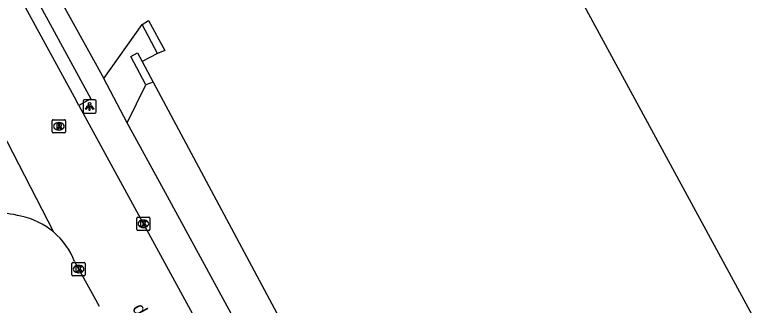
# Model space of a CAD drawing. Extents: x 158087 to 159494, y 382905 to 383981.
# Drawn here: x 159217.9 to 159274.7, y 383424.1 to 383446.1 of the extents above; entities that cross this region are included whole.
import ezdxf

# ---------------------------------------------------------------- set-up
doc = ezdxf.new("R2010")
doc.units = 0
for name, color, linetype in [('IMGEO_Groenvoorziening', 7, 'Continuous'), ('IMGEO_Hek', 7, 'Continuous'), ('IMGEO_Kolk', 7, 'Continuous'), ('IMGEO_Lichtpunt', 7, 'Continuous'), ('IMGEO_Muur', 7, 'Continuous'), ('IMGEO_Openbare_ruimte_label', 7, 'Continuous'), ('IMGEO_Pand', 7, 'Continuous'), ('IMGEO_Rijbaan_lokaal_open', 7, 'Continuous'), ('IMGEO_Rioolput', 7, 'Continuous'), ('IMGEO_Voetpad_open', 7, 'Continuous')]:
    doc.layers.add(name, color=color, linetype=linetype)

msp = doc.modelspace()

# ---------------------------------------------------------------- linework, layer by layer
at = {"layer": 'IMGEO_Groenvoorziening'}
msp.add_lwpolyline([(159228.37, 383441.009), (159251.291, 383398.276)], dxfattribs=at)
at = {"layer": 'IMGEO_Hek'}
for points in [[(159228.71, 383443.187), (159227.534, 383442.575)], [(159228.37, 383441.009), (159251.291, 383398.276)]]:
    msp.add_lwpolyline(points, dxfattribs=at)
at = {"layer": 'IMGEO_Kolk'}
for p, q in [((159227.129, 383429.899), (159227.129, 383430.751)), ((159227.204, 383430.825), (159228.056, 383430.825)), ((159227.617, 383430.605), (159227.642, 383430.605)), ((159228.13, 383430.751), (159228.13, 383429.899)), ((159227.64, 383430.045), (159227.615, 383430.045)), ((159228.056, 383429.825), (159227.204, 383429.825)), ((159222.229, 383426.478), (159222.229, 383427.33)), ((159222.304, 383427.404), (159223.156, 383427.404)), ((159222.717, 383427.184), (159222.742, 383427.184)), ((159223.23, 383427.33), (159223.23, 383426.478)), ((159222.74, 383426.624), (159222.715, 383426.624)), ((159223.156, 383426.404), (159222.304, 383426.404))]:
    msp.add_line(p, q, dxfattribs=at)
for points in [[(159227.129, 383429.899), (159227.129, 383430.751)], [(159227.204, 383430.825), (159228.056, 383430.825)], [(159227.45, 383430.525), (159227.573, 383430.525), (159227.573, 383430.374), (159227.703, 383430.525), (159227.867, 383430.525), (159227.721, 383430.374), (159227.874, 383430.125), (159227.722, 383430.125), (159227.637, 383430.289), (159227.573, 383430.222), (159227.573, 383430.125), (159227.45, 383430.125), (159227.45, 383430.525)], [(159228.13, 383430.751), (159228.13, 383429.899)], [(159228.056, 383429.825), (159227.204, 383429.825)], [(159222.229, 383426.478), (159222.229, 383427.33)], [(159222.304, 383427.404), (159223.156, 383427.404)], [(159222.55, 383427.104), (159222.673, 383427.104), (159222.673, 383426.953), (159222.803, 383427.104), (159222.967, 383427.104), (159222.821, 383426.953), (159222.974, 383426.704), (159222.822, 383426.704), (159222.737, 383426.868), (159222.673, 383426.801), (159222.673, 383426.704), (159222.55, 383426.704), (159222.55, 383427.104)], [(159223.23, 383427.33), (159223.23, 383426.478)], [(159223.156, 383426.404), (159222.304, 383426.404)]]:
    msp.add_lwpolyline(points, dxfattribs=at)
for centre, start, end in [((159227.206, 383430.749), 91.552, 178.448), ((159227.206, 383430.749), 91.552, 178.448), ((159228.054, 383430.749), 1.552, 88.448), ((159228.054, 383430.749), 1.552, 88.448), ((159227.206, 383429.901), 181.552, 268.448), ((159227.206, 383429.901), 181.552, 268.448), ((159228.054, 383429.901), 271.552, 358.448), ((159228.054, 383429.901), 271.552, 358.448), ((159222.306, 383427.328), 91.552, 178.448), ((159222.306, 383427.328), 91.552, 178.448), ((159223.154, 383427.328), 1.552, 88.448), ((159223.154, 383427.328), 1.552, 88.448), ((159222.306, 383426.48), 181.552, 268.448), ((159222.306, 383426.48), 181.552, 268.448), ((159223.154, 383426.48), 271.552, 358.448), ((159223.154, 383426.48), 271.552, 358.448)]:
    msp.add_arc(centre, 0.0765, start, end, dxfattribs=at)
for centre, major_axis, ratio, start_param, end_param in [((159227.616, 383430.325), (-0.387, 0.002), 0.722429, 4.712389, 7.853982), ((159227.641, 383430.325), (-0.39, 0.002), 0.717154, 1.570796, 4.712389), ((159222.716, 383426.904), (-0.387, 0.002), 0.722429, 4.712389, 7.853982), ((159222.741, 383426.904), (-0.39, 0.002), 0.717154, 1.570796, 4.712389)]:
    msp.add_ellipse(centre, major_axis=major_axis, ratio=ratio, start_param=start_param, end_param=end_param, dxfattribs=at)
at = {"layer": 'IMGEO_Lichtpunt'}
for p, q in [((159223.064, 383439.593), (159223.064, 383438.786)), ((159223.064, 383439.593), (159223.064, 383438.786)), ((159223.966, 383439.688), (159223.158, 383439.688)), ((159223.966, 383439.688), (159223.158, 383439.688)), ((159224.06, 383438.786), (159224.06, 383439.593)), ((159224.06, 383438.786), (159224.06, 383439.593)), ((159223.158, 383438.692), (159223.966, 383438.692)), ((159223.158, 383438.692), (159223.966, 383438.692))]:
    msp.add_line(p, q, dxfattribs=at)
for points in [[(159223.438, 383439.257), (159223.477, 383439.229), (159223.289, 383438.967), (159223.251, 383438.994), (159223.438, 383439.257)], [(159223.54, 383439.209), (159223.587, 383439.209), (159223.587, 383438.887), (159223.54, 383438.887), (159223.54, 383439.209)], [(159223.65, 383439.229), (159223.688, 383439.256), (159223.875, 383438.994), (159223.836, 383438.966), (159223.65, 383439.229)]]:
    msp.add_lwpolyline(points, dxfattribs=at)
msp.add_circle((159223.563, 383439.391), 0.0994, dxfattribs=at)
for centre, start, end in [((159223.158, 383439.593), 90, 180), ((159223.158, 383439.593), 90, 180), ((159223.966, 383439.593), 0, 90), ((159223.966, 383439.593), 0, 90), ((159223.158, 383438.786), 180, 270), ((159223.158, 383438.786), 180, 270), ((159223.966, 383438.786), 270, 0), ((159223.966, 383438.786), 270, 360)]:
    msp.add_arc(centre, 0.0946, start, end, dxfattribs=at)
at = {"layer": 'IMGEO_Muur'}
for points in [[(159227.54, 383445.369), (159228.022, 383445.667), (159229.25, 383443.411), (159228.71, 383443.187)], [(159228.71, 383443.187), (159227.54, 383445.369)], [(159227.807, 383440.812), (159226.679, 383442.949), (159227.18, 383443.239), (159227.534, 383442.575)], [(159227.534, 383442.575), (159228.37, 383441.009)], [(159228.37, 383441.009), (159227.807, 383440.812)]]:
    msp.add_lwpolyline(points, dxfattribs=at)
at = {"layer": 'IMGEO_Pand'}
msp.add_lwpolyline([(159276.428, 383445.917), (159276.006, 383445.572), (159285.772, 383427.645), (159283.488, 383426.398), (159281.153, 383425.123), (159282.53, 383422.586), (159279.558, 383420.95), (159276.101, 383419.047), (159261.828, 383445.287), (159257.446, 383453.342), (159255.909, 383456.168)], dxfattribs=at)
at = {"layer": 'IMGEO_Rijbaan_lokaal_open'}
for points in [[(159222.742, 383439.267), (159222.407, 383439.879), (159217.983, 383448.031)], [(159213.79, 383443.309), (159220.833, 383429.708)], [(159222.742, 383439.267), (159234.353, 383418.025), (159243.913, 383400.398), (159246.478, 383395.713)], [(159222.422, 383427.469), (159224.273, 383424.094)]]:
    msp.add_lwpolyline(points, dxfattribs=at)
for centre, radius, start, end in [((159216.814, 383425.598), 5.515, 73.7541, 117.6366), ((159217.308, 383425.521), 5.473, 49.9018, 78.9471), ((159217.307, 383425.522), 5.473, 20.8373, 49.8888)]:
    msp.add_arc(centre, radius, start, end, dxfattribs=at)
at = {"layer": 'IMGEO_Rioolput'}
for p, q in [((159220.74, 383437.26), (159220.74, 383438.112)), ((159220.815, 383438.186), (159221.667, 383438.186)), ((159221.228, 383437.966), (159221.253, 383437.966)), ((159221.741, 383438.112), (159221.741, 383437.26)), ((159221.251, 383437.406), (159221.226, 383437.406)), ((159221.667, 383437.186), (159220.815, 383437.186))]:
    msp.add_line(p, q, dxfattribs=at)
for points in [[(159220.74, 383437.26), (159220.74, 383438.112)], [(159220.815, 383438.186), (159221.667, 383438.186)], [(159221.329, 383437.884), (159221.077, 383437.886), (159221.077, 383437.486)], [(159221.255, 383437.805), (159221.201, 383437.805), (159221.201, 383437.724)], [(159221.741, 383438.112), (159221.741, 383437.26)], [(159221.077, 383437.486), (159221.201, 383437.486), (159221.201, 383437.648), (159221.212, 383437.648)], [(159221.201, 383437.724), (159221.253, 383437.724)], [(159221.259, 383437.619), (159221.33, 383437.486), (159221.47, 383437.486), (159221.405, 383437.612)], [(159221.667, 383437.186), (159220.815, 383437.186)]]:
    msp.add_lwpolyline(points, dxfattribs=at)
for centre, radius, start, end in [((159220.817, 383438.11), 0.0765, 91.552, 178.448), ((159220.817, 383438.11), 0.0765, 91.552, 178.448), ((159221.261, 383437.709), 0.0964, 77.0061, 93.1865), ((159221.275, 383437.766), 0.0378, 276.6634, 79.6772), ((159221.328, 383437.774), 0.109, 350.3612, 89.416), ((159221.665, 383438.11), 0.0765, 1.552, 88.448), ((159221.665, 383438.11), 0.0765, 1.552, 88.448), ((159220.817, 383437.262), 0.0765, 181.552, 268.448), ((159220.817, 383437.262), 0.0765, 181.552, 268.448), ((159221.211, 383437.595), 0.0533, 26.0293, 88.6989), ((159221.237, 383437.913), 0.19, 274.7715, 282.9687), ((159221.326, 383437.774), 0.112, 277.5842, 350.9817), ((159221.31, 383437.559), 0.108, 29.5134, 73.7905), ((159221.665, 383437.262), 0.0765, 271.552, 358.448), ((159221.665, 383437.262), 0.0765, 271.552, 358.448)]:
    msp.add_arc(centre, radius, start, end, dxfattribs=at)
for centre, major_axis, ratio, start_param, end_param in [((159221.227, 383437.686), (-0.387, 0.002), 0.722429, 4.712389, 7.853982), ((159221.252, 383437.686), (-0.39, 0.002), 0.717154, 1.570796, 4.712389)]:
    msp.add_ellipse(centre, major_axis=major_axis, ratio=ratio, start_param=start_param, end_param=end_param, dxfattribs=at)
at = {"layer": 'IMGEO_Voetpad_open'}
for points in [[(159220.392, 383448.951), (159223.603, 383443.162), (159224.637, 383441.3)], [(159217.983, 383448.031), (159218.897, 383448.527), (159223.656, 383439.763), (159222.742, 383439.267)], [(159224.637, 383441.3), (159227.54, 383445.369)], [(159228.71, 383443.187), (159227.534, 383442.575)], [(159226.396, 383437.941), (159224.637, 383441.3)], [(159226.396, 383437.941), (159227.807, 383440.812)], [(159248.844, 383396.913), (159245.684, 383402.623), (159229.463, 383432.38), (159226.396, 383437.941)]]:
    msp.add_lwpolyline(points, dxfattribs=at)

# ---------------------------------------------------------------- texts
at = {"layer": 'IMGEO_Openbare_ruimte_label'}
msp.add_text('de Blécourtstraat', height=1, rotation=298.6653, dxfattribs=at).set_placement((159226.764, 383423.961))

doc.saveas('drawing.dxf')
